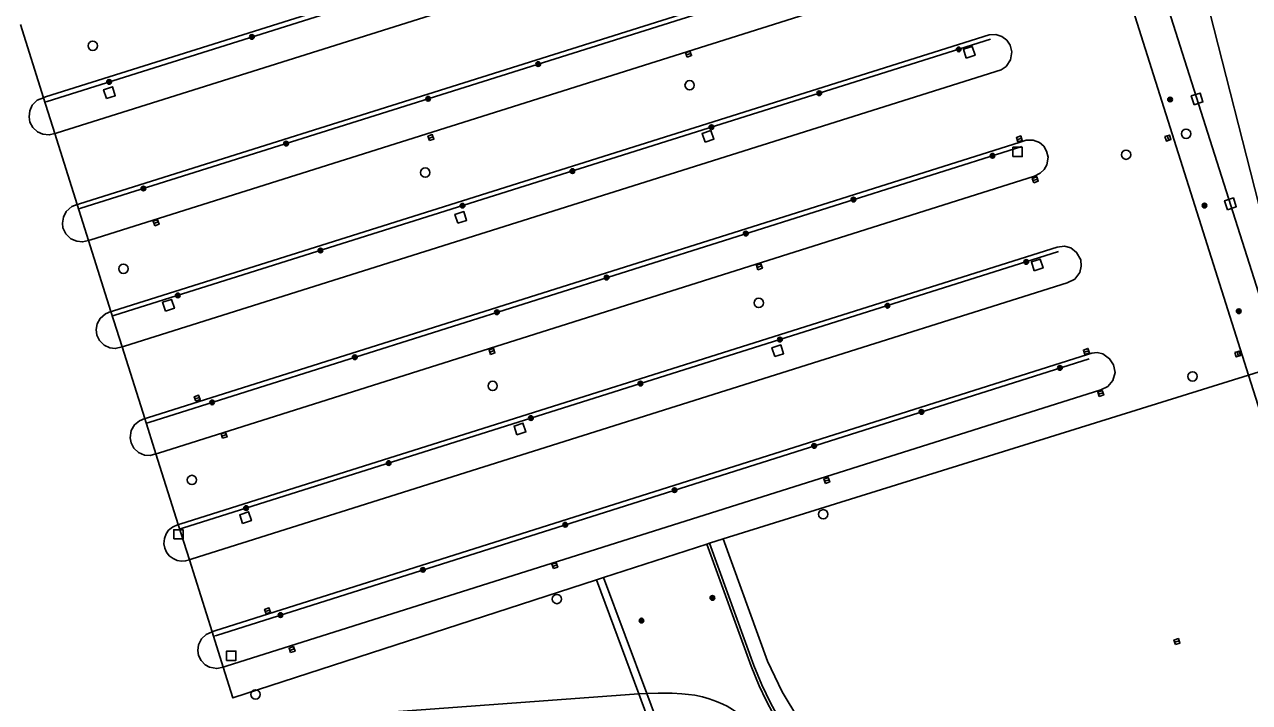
# Model space of a CAD drawing. Extents: x -598341 to -594502, y -1162301 to -1161406.
# Drawn here: x -597709.7 to -597578.3, y -1161916.5 to -1161843.7 of the extents above; entities that cross this region are included whole.
import ezdxf

# ---------------------------------------------------------------- set-up
doc = ezdxf.new("R2010")
doc.units = 0
for name, color, linetype in [('Vrstva 10', 7, 'Continuous'), ('Vrstva 11', 7, 'Continuous'), ('Vrstva 25', 7, 'Continuous'), ('Vrstva 26', 7, 'Continuous'), ('Vrstva 27', 7, 'Continuous'), ('Vrstva 5', 7, 'Continuous'), ('Vrstva 9', 7, 'Continuous')]:
    doc.layers.add(name, color=color, linetype=linetype)

msp = doc.modelspace()

# ---------------------------------------------------------------- linework, layer by layer
at = {"layer": 'Vrstva 10'}
for p, q in [((-597578.35, -1161881.34), (-597603.29, -1161802.44)), ((-597575.13, -1161891.53), (-597578.35, -1161881.34)), ((-597631.44, -1161912.48), (-597636.2, -1161899.36)), ((-597643.77, -1161915.54), (-597648.32, -1161903.3)), ((-597644.28, -1161915.57), (-597693.4, -1161919.18)), ((-597642.91, -1161917.87), (-597643.77, -1161915.54))]:
    msp.add_line(p, q, dxfattribs=at)
for points in [[(-597707.6, -1161851.55), (-597707.45, -1161851.5), (-597613.43, -1161821.9)], [(-597612.18, -1161825.72), (-597706.22, -1161855.36), (-597706.38, -1161855.41)], [(-597703.99, -1161863.02), (-597703.81, -1161862.96), (-597609.74, -1161833.32)], [(-597608.59, -1161837.13), (-597702.59, -1161866.81), (-597702.78, -1161866.87)], [(-597700.38, -1161874.5), (-597700.17, -1161874.44), (-597606.18, -1161844.83)], [(-597604.9, -1161848.57), (-597604.38, -1161848.22), (-597603.9, -1161847.53), (-597603.75, -1161846.65), (-597603.94, -1161845.95), (-597604.3, -1161845.42), (-597604.83, -1161845), (-597605.47, -1161844.8), (-597606.18, -1161844.83)], [(-597604.9, -1161848.57), (-597698.97, -1161878.23), (-597699.19, -1161878.3)], [(-597706.45, -1161855.43), (-597707.06, -1161855.57), (-597707.74, -1161855.48), (-597708.31, -1161855.23), (-597708.8, -1161854.76), (-597709.13, -1161854.19), (-597709.21, -1161853.63), (-597709.14, -1161852.97), (-597708.87, -1161852.38), (-597708.34, -1161851.85), (-597707.67, -1161851.58)], [(-597707.67, -1161851.58), (-597707.6, -1161851.55)], [(-597706.38, -1161855.41), (-597706.45, -1161855.43)], [(-597602.85, -1161856.33), (-597602.22, -1161856.15), (-597601.45, -1161856.15), (-597600.8, -1161856.39), (-597600.32, -1161856.79), (-597600.03, -1161857.3), (-597599.87, -1161857.94), (-597599.99, -1161858.77), (-597600.3, -1161859.28), (-597600.7, -1161859.69), (-597601.31, -1161860)], [(-597696.76, -1161886), (-597696.52, -1161885.93), (-597602.85, -1161856.33)], [(-597601.31, -1161860), (-597695.32, -1161889.71), (-597695.57, -1161889.79)], [(-597702.84, -1161866.88), (-597703.48, -1161867.04), (-597704.1, -1161866.98), (-597704.72, -1161866.72), (-597705.28, -1161866.18), (-597705.58, -1161865.55), (-597705.64, -1161865.02), (-597705.54, -1161864.39), (-597705.23, -1161863.79), (-597704.64, -1161863.25), (-597704.05, -1161863.04)], [(-597704.05, -1161863.04), (-597703.99, -1161863.02)], [(-597702.78, -1161866.87), (-597702.84, -1161866.88)], [(-597693.19, -1161897.37), (-597692.92, -1161897.28), (-597598.89, -1161867.62)], [(-597597.81, -1161871.43), (-597597.01, -1161871.06), (-597596.47, -1161870.32), (-597596.3, -1161869.64), (-597596.36, -1161868.96), (-597596.8, -1161868.17), (-597597.43, -1161867.7), (-597598.12, -1161867.52), (-597598.89, -1161867.62)], [(-597597.81, -1161871.43), (-597691.72, -1161901.06), (-597692, -1161901.15)], [(-597699.23, -1161878.31), (-597699.97, -1161878.5), (-597700.57, -1161878.4), (-597701.17, -1161878.11), (-597701.65, -1161877.62), (-597701.94, -1161877.05), (-597702.01, -1161876.45), (-597701.91, -1161875.83), (-597701.58, -1161875.26), (-597701.03, -1161874.77), (-597700.43, -1161874.52)], [(-597700.43, -1161874.52), (-597700.38, -1161874.5)], [(-597699.19, -1161878.3), (-597699.23, -1161878.31)], [(-597689.57, -1161908.87), (-597689.27, -1161908.78), (-597595.62, -1161879.11)], [(-597594.21, -1161882.93), (-597593.45, -1161882.55), (-597592.92, -1161881.91), (-597592.68, -1161881.07), (-597592.83, -1161880.25), (-597593.26, -1161879.58), (-597593.98, -1161879.07), (-597594.61, -1161878.92), (-597595.18, -1161878.99), (-597595.62, -1161879.11)], [(-597594.21, -1161882.93), (-597688.07, -1161912.58), (-597688.38, -1161912.68)], [(-597695.6, -1161889.8), (-597696.21, -1161889.96), (-597696.85, -1161889.92), (-597697.46, -1161889.65), (-597697.98, -1161889.17), (-597698.28, -1161888.61), (-597698.37, -1161888.05), (-597698.25, -1161887.29), (-597697.89, -1161886.66), (-597697.38, -1161886.23), (-597696.8, -1161886.01)], [(-597696.8, -1161886.01), (-597696.76, -1161886)], [(-597695.57, -1161889.79), (-597695.6, -1161889.8)], [(-597692.02, -1161901.15), (-597692.42, -1161901.27), (-597692.86, -1161901.3), (-597693.32, -1161901.22), (-597693.76, -1161901.03), (-597694.17, -1161900.73), (-597694.47, -1161900.34), (-597694.66, -1161899.91), (-597694.76, -1161899.43), (-597694.7, -1161898.88), (-597694.51, -1161898.38), (-597694.24, -1161897.99), (-597693.82, -1161897.64), (-597693.21, -1161897.38)], [(-597693.21, -1161897.38), (-597693.19, -1161897.37)], [(-597692, -1161901.15), (-597692.02, -1161901.15)], [(-597688.38, -1161912.68), (-597689.08, -1161912.83), (-597689.86, -1161912.68), (-597690.32, -1161912.42), (-597690.74, -1161911.97), (-597691.02, -1161911.43), (-597691.11, -1161910.87), (-597691.03, -1161910.26), (-597690.71, -1161909.63), (-597690.23, -1161909.17), (-597689.58, -1161908.87)], [(-597689.58, -1161908.87), (-597689.57, -1161908.87)], [(-597622.06, -1161926.57), (-597623.09, -1161925.44), (-597625.07, -1161923.27), (-597626.54, -1161921.43), (-597627.96, -1161919.41), (-597628.61, -1161918.4), (-597629.66, -1161916.49), (-597630.59, -1161914.58), (-597631.44, -1161912.48)], [(-597643.77, -1161915.54), (-597644.28, -1161915.57)], [(-597642.94, -1161915.49), (-597643.04, -1161915.49), (-597643.77, -1161915.54)], [(-597637.78, -1161915.68), (-597638.47, -1161915.59), (-597639.16, -1161915.53), (-597640.22, -1161915.47), (-597641.72, -1161915.45), (-597642.94, -1161915.49)], [(-597632.23, -1161918.33), (-597632.75, -1161917.91), (-597633.32, -1161917.49), (-597633.75, -1161917.2), (-597634.32, -1161916.87), (-597634.77, -1161916.65), (-597635.46, -1161916.34), (-597636.24, -1161916.07), (-597636.96, -1161915.85), (-597637.78, -1161915.68)]]:
    msp.add_lwpolyline(points, dxfattribs=at)
at = {"layer": 'Vrstva 11'}
msp.add_line((-597629.96, -1161912.01), (-597634.73, -1161898.89), dxfattribs=at)
for points in [[(-597604.72, -1161786.2), (-597574.81, -1161880.24)], [(-597707.67, -1161851.58), (-597710.14, -1161843.74)], [(-597706.45, -1161855.43), (-597707.67, -1161851.58)], [(-597704.05, -1161863.04), (-597706.45, -1161855.43)], [(-597702.84, -1161866.88), (-597704.05, -1161863.04)], [(-597700.43, -1161874.52), (-597702.84, -1161866.88)], [(-597699.23, -1161878.31), (-597700.43, -1161874.52)], [(-597696.8, -1161886.01), (-597699.23, -1161878.31)], [(-597574.81, -1161880.24), (-597578.35, -1161881.34)], [(-597578.35, -1161881.34), (-597634.73, -1161898.89)], [(-597695.6, -1161889.8), (-597696.8, -1161886.01)], [(-597693.21, -1161897.38), (-597695.6, -1161889.8)], [(-597692.02, -1161901.15), (-597693.21, -1161897.38)], [(-597636.48, -1161899.46), (-597647.56, -1161903.05)], [(-597636.2, -1161899.36), (-597636.48, -1161899.46)], [(-597634.73, -1161898.89), (-597636.2, -1161899.36)], [(-597689.58, -1161908.87), (-597692.02, -1161901.15)], [(-597648.32, -1161903.3), (-597687.34, -1161915.97), (-597688.38, -1161912.68)], [(-597647.56, -1161903.05), (-597648.32, -1161903.3)], [(-597689.43, -1161909.35), (-597689.58, -1161908.87)], [(-597688.38, -1161912.68), (-597689.43, -1161909.35)], [(-597629.96, -1161912.01), (-597628.42, -1161915.33), (-597626.6, -1161918.27), (-597624.6, -1161921.12), (-597622.5, -1161923.68), (-597620.02, -1161926.48), (-597617.08, -1161929.24), (-597614.85, -1161931.08)]]:
    msp.add_lwpolyline(points, dxfattribs=at)
at = {"layer": 'Vrstva 25'}
for centre, radius in [((-597685.31, -1161845.06), 0.25), ((-597685.31, -1161845.06), 0.2), ((-597685.31, -1161845.06), 0.15), ((-597685.31, -1161845.06), 0.1), ((-597685.31, -1161845.06), 0.05), ((-597609.46, -1161846.39), 0.25), ((-597609.46, -1161846.39), 0.2), ((-597609.46, -1161846.39), 0.15), ((-597609.46, -1161846.39), 0.1), ((-597609.46, -1161846.39), 0.05), ((-597654.58, -1161847.97), 0.25), ((-597654.58, -1161847.97), 0.2), ((-597654.58, -1161847.97), 0.15), ((-597654.58, -1161847.97), 0.1), ((-597654.58, -1161847.97), 0.05), ((-597700.63, -1161849.88), 0.25), ((-597700.63, -1161849.88), 0.2), ((-597700.63, -1161849.88), 0.15), ((-597700.63, -1161849.88), 0.1), ((-597700.63, -1161849.88), 0.05), ((-597624.42, -1161851.1), 0.25), ((-597624.42, -1161851.1), 0.2), ((-597666.39, -1161851.69), 0.25), ((-597666.39, -1161851.69), 0.2), ((-597666.39, -1161851.69), 0.15), ((-597666.39, -1161851.69), 0.1), ((-597666.39, -1161851.69), 0.05), ((-597624.42, -1161851.1), 0.15), ((-597624.42, -1161851.1), 0.1), ((-597624.42, -1161851.1), 0.05), ((-597586.77, -1161851.77), 0.25), ((-597586.77, -1161851.77), 0.2), ((-597586.77, -1161851.77), 0.15), ((-597586.77, -1161851.77), 0.1), ((-597586.77, -1161851.77), 0.05), ((-597635.99, -1161854.74), 0.25), ((-597635.99, -1161854.74), 0.2), ((-597635.99, -1161854.74), 0.15), ((-597635.99, -1161854.74), 0.1), ((-597635.99, -1161854.74), 0.05), ((-597681.64, -1161856.5), 0.25), ((-597681.64, -1161856.5), 0.2), ((-597681.64, -1161856.5), 0.15), ((-597681.64, -1161856.5), 0.1), ((-597681.64, -1161856.5), 0.05), ((-597605.83, -1161857.8), 0.25), ((-597605.83, -1161857.8), 0.2), ((-597605.83, -1161857.8), 0.15), ((-597605.83, -1161857.8), 0.1), ((-597605.83, -1161857.8), 0.05), ((-597650.91, -1161859.45), 0.25), ((-597650.91, -1161859.45), 0.2), ((-597650.91, -1161859.45), 0.15), ((-597650.91, -1161859.45), 0.1), ((-597650.91, -1161859.45), 0.05), ((-597696.95, -1161861.32), 0.25), ((-597696.95, -1161861.32), 0.2), ((-597696.95, -1161861.32), 0.15), ((-597696.95, -1161861.32), 0.1), ((-597696.95, -1161861.32), 0.05), ((-597620.76, -1161862.51), 0.25), ((-597620.76, -1161862.51), 0.2), ((-597620.76, -1161862.51), 0.15), ((-597620.76, -1161862.51), 0.1), ((-597620.76, -1161862.51), 0.05), ((-597662.7, -1161863.16), 0.25), ((-597662.7, -1161863.16), 0.2), ((-597662.7, -1161863.16), 0.15), ((-597662.7, -1161863.16), 0.1), ((-597662.7, -1161863.16), 0.05), ((-597583.08, -1161863.15), 0.25), ((-597583.08, -1161863.15), 0.2), ((-597583.08, -1161863.15), 0.15), ((-597583.08, -1161863.15), 0.1), ((-597583.08, -1161863.15), 0.05), ((-597632.31, -1161866.16), 0.25), ((-597632.31, -1161866.16), 0.2), ((-597632.31, -1161866.16), 0.15), ((-597632.31, -1161866.16), 0.1), ((-597632.31, -1161866.16), 0.05), ((-597677.95, -1161867.97), 0.25), ((-597677.95, -1161867.97), 0.2), ((-597677.95, -1161867.97), 0.15), ((-597677.95, -1161867.97), 0.1), ((-597677.95, -1161867.97), 0.05), ((-597602.21, -1161869.19), 0.25), ((-597602.21, -1161869.19), 0.2), ((-597602.21, -1161869.19), 0.15), ((-597602.21, -1161869.19), 0.1), ((-597602.21, -1161869.19), 0.05), ((-597647.25, -1161870.88), 0.25), ((-597647.25, -1161870.88), 0.2), ((-597647.25, -1161870.88), 0.15), ((-597647.25, -1161870.88), 0.1), ((-597647.25, -1161870.88), 0.05), ((-597693.26, -1161872.79), 0.25), ((-597693.26, -1161872.79), 0.2), ((-597693.26, -1161872.79), 0.15), ((-597693.26, -1161872.79), 0.1), ((-597693.26, -1161872.79), 0.05), ((-597659.01, -1161874.6), 0.25), ((-597659.01, -1161874.6), 0.2), ((-597659.01, -1161874.6), 0.15), ((-597659.01, -1161874.6), 0.1), ((-597659.01, -1161874.6), 0.05), ((-597617.11, -1161873.89), 0.25), ((-597617.11, -1161873.89), 0.2), ((-597617.11, -1161873.89), 0.15), ((-597617.11, -1161873.89), 0.1), ((-597617.11, -1161873.89), 0.05), ((-597579.4, -1161874.49), 0.25), ((-597579.4, -1161874.49), 0.2), ((-597579.4, -1161874.49), 0.15), ((-597579.4, -1161874.49), 0.1), ((-597579.4, -1161874.49), 0.05), ((-597628.65, -1161877.53), 0.25), ((-597628.65, -1161877.53), 0.2), ((-597628.65, -1161877.53), 0.15), ((-597628.65, -1161877.53), 0.1), ((-597628.65, -1161877.53), 0.05), ((-597674.27, -1161879.42), 0.25), ((-597674.27, -1161879.42), 0.2), ((-597674.27, -1161879.42), 0.15), ((-597674.27, -1161879.42), 0.1), ((-597674.27, -1161879.42), 0.05), ((-597598.59, -1161880.57), 0.25), ((-597598.59, -1161880.57), 0.2), ((-597598.59, -1161880.57), 0.15), ((-597598.59, -1161880.57), 0.1), ((-597598.59, -1161880.57), 0.05), ((-597643.61, -1161882.25), 0.25), ((-597643.61, -1161882.25), 0.2), ((-597643.61, -1161882.25), 0.15), ((-597643.61, -1161882.25), 0.1), ((-597643.61, -1161882.25), 0.05), ((-597689.57, -1161884.26), 0.25), ((-597689.57, -1161884.26), 0.2), ((-597689.57, -1161884.26), 0.15), ((-597689.57, -1161884.26), 0.1), ((-597689.57, -1161884.26), 0.05), ((-597613.46, -1161885.28), 0.25), ((-597613.46, -1161885.28), 0.2), ((-597655.36, -1161885.95), 0.25), ((-597655.36, -1161885.95), 0.2), ((-597655.36, -1161885.95), 0.15), ((-597655.36, -1161885.95), 0.1), ((-597655.36, -1161885.95), 0.05), ((-597613.46, -1161885.28), 0.15), ((-597613.46, -1161885.28), 0.1), ((-597613.46, -1161885.28), 0.05), ((-597624.98, -1161888.93), 0.25), ((-597624.98, -1161888.93), 0.2), ((-597624.98, -1161888.93), 0.15), ((-597624.98, -1161888.93), 0.1), ((-597624.98, -1161888.93), 0.05), ((-597670.63, -1161890.77), 0.25), ((-597670.63, -1161890.77), 0.2), ((-597670.63, -1161890.77), 0.15), ((-597670.63, -1161890.77), 0.1), ((-597670.63, -1161890.77), 0.05), ((-597639.95, -1161893.68), 0.25), ((-597639.95, -1161893.68), 0.2), ((-597639.95, -1161893.68), 0.15), ((-597639.95, -1161893.68), 0.1), ((-597639.95, -1161893.68), 0.05), ((-597685.93, -1161895.6), 0.25), ((-597685.93, -1161895.6), 0.2), ((-597685.93, -1161895.6), 0.15), ((-597685.93, -1161895.6), 0.1), ((-597685.93, -1161895.6), 0.05), ((-597651.68, -1161897.39), 0.25), ((-597651.68, -1161897.39), 0.2), ((-597651.68, -1161897.39), 0.15), ((-597651.68, -1161897.39), 0.1), ((-597651.68, -1161897.39), 0.05), ((-597666.95, -1161902.23), 0.25), ((-597666.95, -1161902.23), 0.2), ((-597666.95, -1161902.23), 0.15), ((-597666.95, -1161902.23), 0.1), ((-597666.95, -1161902.23), 0.05), ((-597635.89, -1161905.24), 0.25), ((-597635.89, -1161905.24), 0.2), ((-597635.89, -1161905.24), 0.15), ((-597635.89, -1161905.24), 0.1), ((-597635.89, -1161905.24), 0.05), ((-597682.24, -1161907.08), 0.25), ((-597682.24, -1161907.08), 0.2), ((-597682.24, -1161907.08), 0.15), ((-597682.24, -1161907.08), 0.1), ((-597682.24, -1161907.08), 0.05), ((-597643.5, -1161907.68), 0.25), ((-597643.5, -1161907.68), 0.2), ((-597643.5, -1161907.68), 0.15), ((-597643.5, -1161907.68), 0.1), ((-597643.5, -1161907.68), 0.05)]:
    msp.add_circle(centre, radius, dxfattribs=at)
at = {"layer": 'Vrstva 26'}
for points in [[(-597608.65, -1161847.33), (-597607.7, -1161847.02), (-597608.01, -1161846.07), (-597608.96, -1161846.38)], [(-597700.92, -1161851.67), (-597699.97, -1161851.36), (-597700.28, -1161850.41), (-597701.23, -1161850.72)], [(-597584.2, -1161852.34), (-597583.25, -1161852.03), (-597583.56, -1161851.08), (-597584.51, -1161851.39)], [(-597636.68, -1161856.35), (-597635.73, -1161856.04), (-597636.04, -1161855.09), (-597636.99, -1161855.4)], [(-597603.64, -1161857.9), (-597602.64, -1161857.9), (-597602.64, -1161856.9), (-597603.64, -1161856.9)], [(-597580.62, -1161863.59), (-597579.67, -1161863.28), (-597579.98, -1161862.33), (-597580.93, -1161862.64)], [(-597663.21, -1161865.05), (-597662.26, -1161864.74), (-597662.57, -1161863.79), (-597663.52, -1161864.1)], [(-597601.35, -1161870.15), (-597600.4, -1161869.84), (-597600.71, -1161868.89), (-597601.66, -1161869.2)], [(-597694.58, -1161874.48), (-597693.63, -1161874.17), (-597693.94, -1161873.22), (-597694.89, -1161873.53)], [(-597629.2, -1161879.35), (-597628.25, -1161879.04), (-597628.56, -1161878.09), (-597629.51, -1161878.4)], [(-597656.86, -1161887.75), (-597655.91, -1161887.44), (-597656.22, -1161886.49), (-597657.17, -1161886.8)], [(-597686.3, -1161897.26), (-597685.35, -1161896.95), (-597685.66, -1161896), (-597686.61, -1161896.31)], [(-597693.7, -1161898.92), (-597692.7, -1161898.92), (-597692.7, -1161897.92), (-597693.7, -1161897.92)], [(-597688.02, -1161911.95), (-597687.02, -1161911.95), (-597687.02, -1161910.95), (-597688.02, -1161910.95)]]:
    msp.add_lwpolyline(points, close=True, dxfattribs=at)
at = {"layer": 'Vrstva 27'}
for p, q in [((-597638.69, -1161846.99), (-597638.21, -1161846.83)), ((-597666.34, -1161855.94), (-597665.86, -1161855.78)), ((-597603.19, -1161856.08), (-597602.71, -1161855.92)), ((-597587.08, -1161855.67), (-597586.92, -1161856.15)), ((-597601.48, -1161860.46), (-597601, -1161860.3)), ((-597695.83, -1161865.07), (-597695.35, -1161864.91)), ((-597631.09, -1161869.79), (-597630.61, -1161869.63)), ((-597659.78, -1161878.87), (-597659.3, -1161878.71)), ((-597595.99, -1161878.88), (-597595.51, -1161878.72)), ((-597579.59, -1161878.83), (-597579.43, -1161879.31)), ((-597691.41, -1161883.89), (-597690.93, -1161883.73)), ((-597594.46, -1161883.39), (-597593.98, -1161883.23)), ((-597688.53, -1161887.88), (-597688.05, -1161887.72)), ((-597623.85, -1161892.72), (-597623.37, -1161892.56)), ((-597653.04, -1161901.86), (-597652.56, -1161901.7)), ((-597683.87, -1161906.7), (-597683.39, -1161906.54)), ((-597586.28, -1161910), (-597585.8, -1161909.84)), ((-597681.24, -1161910.87), (-597680.76, -1161910.71))]:
    msp.add_line(p, q, dxfattribs=at)
for points in [[(-597638.6, -1161847.23), (-597638.13, -1161847.06), (-597638.3, -1161846.59), (-597638.77, -1161846.76)], [(-597666.26, -1161856.18), (-597665.78, -1161856.02), (-597665.95, -1161855.54), (-597666.42, -1161855.71)], [(-597603.1, -1161856.32), (-597602.63, -1161856.16), (-597602.8, -1161855.68), (-597603.27, -1161855.85)], [(-597587.32, -1161855.75), (-597587.16, -1161856.23), (-597586.69, -1161856.07), (-597586.84, -1161855.59)], [(-597601.4, -1161860.7), (-597600.92, -1161860.53), (-597601.09, -1161860.06), (-597601.56, -1161860.23)], [(-597695.74, -1161865.31), (-597695.27, -1161865.15), (-597695.44, -1161864.67), (-597695.91, -1161864.84)], [(-597631.01, -1161870.03), (-597630.53, -1161869.86), (-597630.7, -1161869.39), (-597631.17, -1161869.56)], [(-597659.7, -1161879.11), (-597659.22, -1161878.95), (-597659.39, -1161878.47), (-597659.86, -1161878.64)], [(-597595.91, -1161879.12), (-597595.43, -1161878.96), (-597595.6, -1161878.48), (-597596.07, -1161878.65)], [(-597579.83, -1161878.91), (-597579.67, -1161879.39), (-597579.2, -1161879.23), (-597579.35, -1161878.76)], [(-597691.33, -1161884.13), (-597690.85, -1161883.97), (-597691.02, -1161883.49), (-597691.49, -1161883.66)], [(-597594.38, -1161883.63), (-597593.9, -1161883.47), (-597594.07, -1161882.99), (-597594.54, -1161883.16)], [(-597688.45, -1161888.12), (-597687.97, -1161887.96), (-597688.14, -1161887.48), (-597688.61, -1161887.65)], [(-597623.77, -1161892.96), (-597623.29, -1161892.79), (-597623.46, -1161892.32), (-597623.93, -1161892.49)], [(-597652.95, -1161902.1), (-597652.48, -1161901.94), (-597652.65, -1161901.46), (-597653.12, -1161901.63)], [(-597683.79, -1161906.94), (-597683.31, -1161906.78), (-597683.48, -1161906.3), (-597683.95, -1161906.47)], [(-597586.2, -1161910.24), (-597585.72, -1161910.08), (-597585.88, -1161909.6), (-597586.36, -1161909.76)], [(-597681.16, -1161911.11), (-597680.68, -1161910.95), (-597680.85, -1161910.47), (-597681.32, -1161910.64)]]:
    msp.add_lwpolyline(points, close=True, dxfattribs=at)
for centre in [(-597702.38, -1161846.01), (-597638.33, -1161850.24), (-597585.06, -1161855.44), (-597591.5, -1161857.69), (-597666.71, -1161859.61), (-597699.09, -1161869.93), (-597630.91, -1161873.59), (-597584.36, -1161881.48), (-597659.47, -1161882.5), (-597691.74, -1161892.59), (-597624, -1161896.27), (-597652.58, -1161905.36), (-597684.91, -1161915.6)]:
    msp.add_circle(centre, 0.5, dxfattribs=at)
at = {"layer": 'Vrstva 5'}
msp.add_line((-597576.82, -1161864.7), (-597585.62, -1161830.26), dxfattribs=at)
at = {"layer": 'Vrstva 9'}
for p, q in [((-597631.72, -1161912.58), (-597636.48, -1161899.46)), ((-597647.56, -1161903.05), (-597642.94, -1161915.49)), ((-597642.94, -1161915.49), (-597642.01, -1161918))]:
    msp.add_line(p, q, dxfattribs=at)
for points in [[(-597707.43, -1161852.02), (-597707.29, -1161851.97), (-597613.28, -1161822.38)], [(-597703.84, -1161863.49), (-597703.66, -1161863.44), (-597609.59, -1161833.8)], [(-597700.23, -1161874.98), (-597700.02, -1161874.92), (-597606.03, -1161845.31)], [(-597696.62, -1161886.48), (-597696.37, -1161886.41), (-597602.7, -1161856.81)], [(-597693.04, -1161897.84), (-597692.77, -1161897.76), (-597598.74, -1161868.09)], [(-597689.43, -1161909.35), (-597689.12, -1161909.26), (-597595.47, -1161879.59)], [(-597623.74, -1161925.21), (-597625.05, -1161923.8), (-597626.58, -1161921.89), (-597627.98, -1161919.9), (-597629.36, -1161917.67), (-597630.11, -1161916.26), (-597630.88, -1161914.68), (-597631.72, -1161912.58)]]:
    msp.add_lwpolyline(points, dxfattribs=at)

doc.saveas('drawing.dxf')
